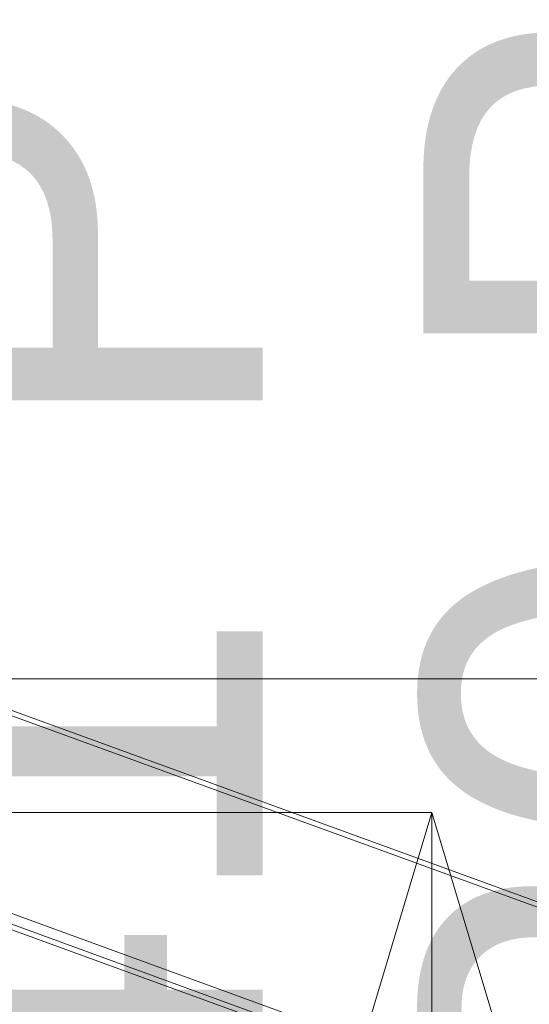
# Model space of a CAD drawing. Header units: millimetres. Extents: x -2233 to 61924, y -68080 to 6847.
# Tile 813 of 1022: x 26906 to 27208, y 1128 to 1709. Entities that reach past the tile are written whole.
import ezdxf

# ---------------------------------------------------------------- set-up
doc = ezdxf.new("R2010")
doc.units = ezdxf.units.MM
doc.layers.add('COTAS_P', color=1, linetype='Continuous', lineweight=0)
doc.layers.add('lateral_bajante_movil', color=7, linetype='Continuous', lineweight=0)
doc.dimstyles.new('R19_100', dxfattribs={"dimtxt": 250, "dimasz": 150, "dimexe": 150, "dimexo": 80, "dimgap": 100, "dimtad": 1, "dimtih": 1, "dimtoh": 1, "dimdsep": 46, "dimcen": 0.09, "dimadec": 0, "dimazin": 0, "dimtfac": 1, "dimtdec": 4, "dimtofl": 0, "dimtmove": 0, "dimatfit": 3, "dimfxl": 1, "dimtolj": 1, "dimtzin": 0, "dimarcsym": 0})

# ---------------------------------------------------------------- blocks, each defined once
blk = doc.blocks.new('DIM_R27_9')
at = {"layer": 'COTAS_P'}
for p, q in [((26750.07, 1241), (27150.07, 1241)), ((27150.07, 1241), (27105.07, 1091)), ((27150.07, 0), (27150.07, 1241)), ((27150.07, 1241), (27195.07, 1091)), ((27150.07, 0), (27105.07, 150)), ((27150.07, 0), (27195.07, 150)), ((26750.07, 0), (27150.07, 0))]:
    blk.add_line(p, q, dxfattribs=at)
blk.add_text('1241 P', height=250, rotation=90, dxfattribs=at).set_placement((27050.07, 620.5))
blk = doc.blocks.new('DIM_R27_32')
at = {"layer": 'COTAS_P'}
for p, q in [((26795.07, 1320), (27495.07, 1320)), ((27495.07, 1320), (27450.07, 1170)), ((27495.07, 0), (27495.07, 1320)), ((27495.07, 1320), (27540.07, 1170)), ((27495.07, 0), (27450.07, 150)), ((27495.07, 0), (27540.07, 150)), ((26795.07, 0), (27495.07, 0))]:
    blk.add_line(p, q, dxfattribs=at)
blk.add_text('1320 P', height=250, rotation=90, dxfattribs=at).set_placement((27395.07, 660))

msp = doc.modelspace()

# ---------------------------------------------------------------- linework, layer by layer
at = {"layer": 'lateral_bajante_movil'}
for p, q in [((26849.041, 1317.181), (28352.55, 769.949)), ((26850.067, 1320), (28353.576, 772.768)), ((26846.989, 1191.543), (28350.498, 644.311)), ((28353.576, 643.19), (26850.067, 1190.422)), ((26880.067, 1189.081), (27084.991, 1114.495)), ((26878.015, 1183.443), (27082.939, 1108.857)), ((26876.989, 1180.624), (27081.912, 1106.038))]:
    msp.add_line(p, q, dxfattribs=at)

# ---------------------------------------------------------------- dimensions: what is measured, and where the dimension line sits
at = {"layer": 'COTAS_P'}
for p1, p2, distance, picture, middle in [((26795.067, 0), (26795.067, 1320), -700, 'DIM_R27_32', (27495.067, 660)), ((26750.067, 0), (26750.067, 1241), -400, 'DIM_R27_9', (27150.067, 620.5))]:
    dim = msp.add_aligned_dim(p1=p1, p2=p2, distance=distance, text='<> P', dimstyle='R19_100', dxfattribs=at)
    dim.commit()
    dim.dimension.update_dxf_attribs({"geometry": picture, "text_midpoint": middle})

doc.saveas('drawing.dxf')
